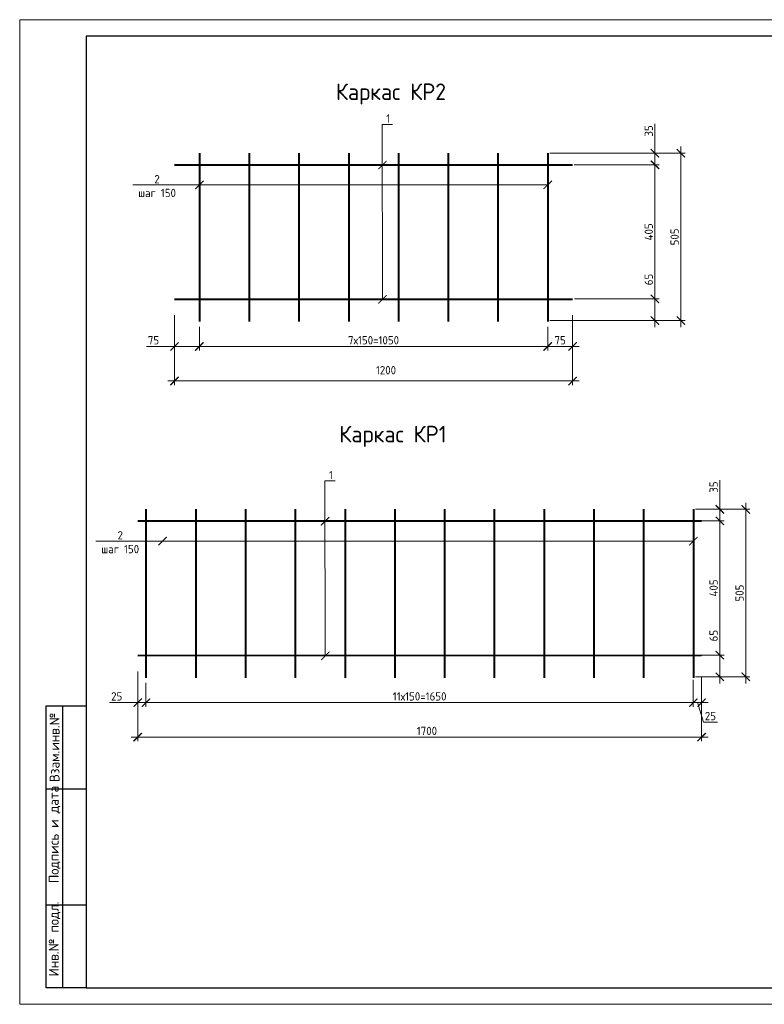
# Model space of a CAD drawing. Header units: millimetres. Extents: x -93479 to 1057970, y -66333 to 172656.
# Tile 370 of 473: x 846206 to 868652, y -66333 to -36633. Entities that reach past the tile are written whole.
import ezdxf
from ezdxf import colors
from ezdxf.entities.mleader import LeaderData, LeaderLine
from ezdxf.enums import TextEntityAlignment as Align
from ezdxf.math import Vec2, Vec3

# ---------------------------------------------------------------- set-up
doc = ezdxf.new("R2010")
doc.units = ezdxf.units.MM
for name, color, linetype, lineweight in [('Армирование', 3, 'Continuous', 40), ('подоснова', 151, 'Continuous', 5), ('Текст', 7, 'Continuous', 25), ('ТОНКИЕ', 7, 'Continuous', 9)]:
    doc.layers.add(name, color=color, linetype=linetype, lineweight=lineweight)
doc.layers.add('ТОЛСТЫЕ_ОСНОВНЫЕ', color=6, linetype='Continuous')
doc.styles.add('GOST-2.304_Type-B', font='GOST_Common.ttf')
doc.styles.add('style1', font='GOST_Common.ttf', dxfattribs={"height": 500})
doc.dimstyles.new('мой', dxfattribs={"dimscale": 100, "dimtxt": 2.5, "dimasz": 2.5, "dimexe": 1.25, "dimexo": 0.625, "dimtad": 1, "dimdec": 0, "dimtxsty": 'GOST-2.304_Type-B', "dimblk": 'ARCHTICK', "dimcen": 2.5, "dimdle": 2, "dimaunit": 1, "dimadec": 1, "dimazin": 2, "dimtfac": 1, "dimtdec": 0, "dimtmove": 1, "dimatfit": 3, "dimfxl": 1, "dimtfill": 1, "dimlwd": -1, "dimlwe": -1, "dimarcsym": 0})

# ---------------------------------------------------------------- blocks, each defined once
blk = doc.blocks.new('_ArchTick')
at = {"color": 0, "linetype": 'ByBlock', "const_width": 0.15}
blk.add_lwpolyline([(-0.5, -0.5), (0.5, 0.5)], dxfattribs=at)
blk = doc.blocks.new('*D1000')
at = {"layer": 'DEFPOINTS', "color": 0, "ltscale": 0.3, "transparency": 16777216}
for p in [(863660, -45056), (865355, -45056), (862211, -45711)]:
    blk.add_point(p, dxfattribs=at)
at = {"layer": 'подоснова', "color": 0, "linetype": 'Continuous', "ltscale": 0.3, "transparency": 16777216}
for p, q in [((865355, -44258), (865355, -45056)), ((863723, -45056), (865480, -45056)), ((865355, -45911), (865355, -44856)), ((862274, -45711), (865480, -45711))]:
    blk.add_line(p, q, dxfattribs=at)
at = {"layer": 'подоснова', "color": 0, "ltscale": 0.3, "transparency": 16777216, "xscale": 250, "yscale": 250, "zscale": 250}
for p, rotation in [((865355, -45056), 90), ((865355, -45711), 270)]:
    blk.add_blockref('_ArchTick', p, dxfattribs=dict(at, rotation=rotation))
at = {"layer": 'подоснова', "color": 0, "ltscale": 0.3, "transparency": 16777216, "insert": (865168, -44470), "char_height": 250, "attachment_point": 5, "rotation": 90, "style": 'GOST-2.304_Type-B', "bg_fill": 3, "box_fill_scale": 1.1, "bg_fill_color": 256, "bg_fill_true_color": 13158600, "bg_fill_transparency": 0}
blk.add_mtext('65', dxfattribs=at)
blk = doc.blocks.new('*D1001')
at = {"layer": 'DEFPOINTS', "color": 0, "ltscale": 0.3, "transparency": 16777216}
for p in [(862183, -40659), (865355, -40659), (862863, -41009)]:
    blk.add_point(p, dxfattribs=at)
at = {"layer": 'подоснова', "color": 0, "linetype": 'Continuous', "ltscale": 0.3, "transparency": 16777216}
for p, q in [((865355, -39776), (865355, -40659)), ((862245, -40659), (865480, -40659)), ((865355, -41209), (865355, -40459)), ((862925, -41009), (865480, -41009))]:
    blk.add_line(p, q, dxfattribs=at)
at = {"layer": 'подоснова', "color": 0, "ltscale": 0.3, "transparency": 16777216, "xscale": 250, "yscale": 250, "zscale": 250}
for p, rotation in [((865355, -40659), 90), ((865355, -41009), 270)]:
    blk.add_blockref('_ArchTick', p, dxfattribs=dict(at, rotation=rotation))
at = {"layer": 'подоснова', "color": 0, "ltscale": 0.3, "transparency": 16777216, "insert": (865168, -39988), "char_height": 250, "attachment_point": 5, "rotation": 90, "style": 'GOST-2.304_Type-B', "bg_fill": 3, "box_fill_scale": 1.1, "bg_fill_color": 256, "bg_fill_true_color": 13158600, "bg_fill_transparency": 0}
blk.add_mtext('35', dxfattribs=at)
blk = doc.blocks.new('*D1002')
at = {"layer": 'DEFPOINTS', "color": 0, "ltscale": 0.3, "transparency": 16777216}
for p in [(850872, -45484), (851622, -45834), (851622, -46490)]:
    blk.add_point(p, dxfattribs=at)
at = {"layer": 'подоснова', "color": 0, "linetype": 'Continuous', "ltscale": 0.3, "transparency": 16777216}
for p, q in [((850872, -45547), (850872, -46615)), ((851622, -45897), (851622, -46615)), ((850028, -46490), (850872, -46490)), ((850672, -46490), (851822, -46490))]:
    blk.add_line(p, q, dxfattribs=at)
at = {"layer": 'подоснова', "color": 0, "ltscale": 0.3, "transparency": 16777216, "xscale": 250, "yscale": 250, "zscale": 250, "rotation": 180}
blk.add_blockref('_ArchTick', (850872, -46490), dxfattribs=at)
at = {"layer": 'подоснова', "color": 0, "ltscale": 0.3, "transparency": 16777216, "xscale": 250, "yscale": 250, "zscale": 250}
blk.add_blockref('_ArchTick', (851622, -46490), dxfattribs=at)
at = {"layer": 'подоснова', "color": 0, "ltscale": 0.3, "transparency": 16777216, "insert": (850240, -46302), "char_height": 250, "attachment_point": 5, "style": 'GOST-2.304_Type-B', "bg_fill": 3, "box_fill_scale": 1.1, "bg_fill_color": 256, "bg_fill_true_color": 13158600, "bg_fill_transparency": 0}
blk.add_mtext('75', dxfattribs=at)
blk = doc.blocks.new('*D1003')
at = {"layer": 'DEFPOINTS', "color": 0, "ltscale": 0.3, "transparency": 16777216}
for p in [(851622, -45834), (862122, -45834), (862122, -46490)]:
    blk.add_point(p, dxfattribs=at)
at = {"layer": 'подоснова', "color": 0, "linetype": 'Continuous', "ltscale": 0.3, "transparency": 16777216}
for p, q in [((851622, -45897), (851622, -46615)), ((862122, -45897), (862122, -46615)), ((851422, -46490), (862322, -46490))]:
    blk.add_line(p, q, dxfattribs=at)
at = {"layer": 'подоснова', "color": 0, "ltscale": 0.3, "transparency": 16777216, "xscale": 250, "yscale": 250, "zscale": 250, "rotation": 180}
blk.add_blockref('_ArchTick', (851622, -46490), dxfattribs=at)
at = {"layer": 'подоснова', "color": 0, "ltscale": 0.3, "transparency": 16777216, "xscale": 250, "yscale": 250, "zscale": 250}
blk.add_blockref('_ArchTick', (862122, -46490), dxfattribs=at)
at = {"layer": 'подоснова', "color": 0, "ltscale": 0.3, "transparency": 16777216, "insert": (856872, -46302), "char_height": 250, "attachment_point": 5, "style": 'GOST-2.304_Type-B', "bg_fill": 3, "box_fill_scale": 1.1, "bg_fill_color": 256, "bg_fill_true_color": 13158600, "bg_fill_transparency": 0}
blk.add_mtext('7х150=1050', dxfattribs=at)
blk = doc.blocks.new('_None')
blk = doc.blocks.new('*D1004')
at = {"layer": 'DEFPOINTS', "color": 0, "ltscale": 0.3, "transparency": 16777216}
for p in [(862872, -45484), (850872, -46525), (862872, -47531)]:
    blk.add_point(p, dxfattribs=at)
at = {"layer": 'подоснова', "color": 0, "linetype": 'Continuous', "ltscale": 0.3, "transparency": 16777216}
for p, q in [((862872, -45547), (862872, -47656)), ((850872, -46588), (850872, -47656)), ((850672, -47531), (863072, -47531))]:
    blk.add_line(p, q, dxfattribs=at)
at = {"layer": 'подоснова', "color": 0, "ltscale": 0.3, "transparency": 16777216, "xscale": 250, "yscale": 250, "zscale": 250, "rotation": 180}
blk.add_blockref('_ArchTick', (850872, -47531), dxfattribs=at)
at = {"layer": 'подоснова', "color": 0, "ltscale": 0.3, "transparency": 16777216, "xscale": 250, "yscale": 250, "zscale": 250}
blk.add_blockref('_ArchTick', (862872, -47531), dxfattribs=at)
at = {"layer": 'подоснова', "color": 0, "ltscale": 0.3, "transparency": 16777216, "insert": (857247, -47205), "char_height": 250, "attachment_point": 5, "style": 'GOST-2.304_Type-B', "bg_fill": 3, "box_fill_scale": 1.1, "bg_fill_color": 256, "bg_fill_true_color": 13158600, "bg_fill_transparency": 0}
blk.add_mtext('1200', dxfattribs=at)
blk = doc.blocks.new('*U1958')
at = {"layer": 'ТОЛСТЫЕ_ОСНОВНЫЕ', "color": 7}
for p, q in [((8, 5), (8, 90)), ((8, 90), (20, 90)), ((13, 5), (13, 90)), ((8, 65), (20, 65)), ((8, 30), (20, 30)), ((20, 5), (8, 5))]:
    blk.add_line(p, q, dxfattribs=at)
blk.add_lwpolyline([(20, 5), (415, 5), (415, 292), (20, 292)], close=True, dxfattribs=at)
at = {"layer": 'ТОНКИЕ', "color": 7}
blk.add_lwpolyline([(0, 0), (420, 0), (420, 297), (0, 297)], close=True, dxfattribs=at)
at = {"layer": 'Текст', "color": 7, "style": 'style1'}
for s, p in [('Взам.инв.№', (10.5, 77.5)), ('Подпись и дата', (10.5, 51.25)), ('Инв.№ подл.', (10.5, 19.7))]:
    blk.add_text(s, height=3, rotation=90, dxfattribs=at).set_placement(p, align=Align.MIDDLE)
blk = doc.blocks.new('*D1005')
at = {"layer": 'DEFPOINTS', "color": 0, "transparency": 16777216}
for p in [(862872, -45669), (862122, -45834), (862872, -46490)]:
    blk.add_point(p, dxfattribs=at)
at = {"layer": 'подоснова', "color": 0, "linetype": 'Continuous', "transparency": 16777216}
for p, q in [((862872, -45731), (862872, -46615)), ((862122, -45897), (862122, -46615)), ((861922, -46490), (863072, -46490))]:
    blk.add_line(p, q, dxfattribs=at)
at = {"layer": 'подоснова', "color": 0, "transparency": 16777216, "xscale": 250, "yscale": 250, "zscale": 250, "rotation": 180}
blk.add_blockref('_ArchTick', (862122, -46490), dxfattribs=at)
at = {"layer": 'подоснова', "color": 0, "transparency": 16777216, "xscale": 250, "yscale": 250, "zscale": 250}
blk.add_blockref('_ArchTick', (862872, -46490), dxfattribs=at)
at = {"layer": 'подоснова', "color": 0, "transparency": 16777216, "insert": (862497, -46302), "char_height": 250, "attachment_point": 5, "style": 'GOST-2.304_Type-B', "bg_fill": 3, "box_fill_scale": 1.1, "bg_fill_color": 256, "bg_fill_true_color": 13158600, "bg_fill_transparency": 0}
blk.add_mtext('75', dxfattribs=at)
blk = doc.blocks.new('*D1011')
at = {"layer": 'DEFPOINTS', "color": 0, "ltscale": 0.3, "transparency": 16777216}
for p in [(863345, -41009), (862872, -45056), (865355, -45056)]:
    blk.add_point(p, dxfattribs=at)
at = {"layer": 'подоснова', "color": 0, "linetype": 'Continuous', "ltscale": 0.3, "transparency": 16777216}
for p, q in [((865355, -40809), (865355, -45256)), ((863408, -41009), (865480, -41009)), ((862935, -45056), (865480, -45056))]:
    blk.add_line(p, q, dxfattribs=at)
at = {"layer": 'подоснова', "color": 0, "ltscale": 0.3, "transparency": 16777216, "xscale": 250, "yscale": 250, "zscale": 250}
for p, rotation in [((865355, -41009), 90), ((865355, -45056), 270)]:
    blk.add_blockref('_ArchTick', p, dxfattribs=dict(at, rotation=rotation))
at = {"layer": 'подоснова', "color": 0, "ltscale": 0.3, "transparency": 16777216, "insert": (865168, -43033), "char_height": 250, "attachment_point": 5, "rotation": 90, "style": 'GOST-2.304_Type-B', "bg_fill": 3, "box_fill_scale": 1.1, "bg_fill_color": 256, "bg_fill_true_color": 13158600, "bg_fill_transparency": 0}
blk.add_mtext('405', dxfattribs=at)
blk = doc.blocks.new('*D1012')
at = {"layer": 'DEFPOINTS', "color": 0, "ltscale": 0.3, "transparency": 16777216}
for p in [(862122, -40659), (862122, -45711), (866137, -45711)]:
    blk.add_point(p, dxfattribs=at)
at = {"layer": 'подоснова', "color": 0, "linetype": 'Continuous', "ltscale": 0.3, "transparency": 16777216}
for p, q in [((862185, -40659), (866262, -40659)), ((866137, -40459), (866137, -45911)), ((862185, -45711), (866262, -45711))]:
    blk.add_line(p, q, dxfattribs=at)
at = {"layer": 'подоснова', "color": 0, "ltscale": 0.3, "transparency": 16777216, "xscale": 250, "yscale": 250, "zscale": 250}
for p, rotation in [((866137, -40659), 90), ((866137, -45711), 270)]:
    blk.add_blockref('_ArchTick', p, dxfattribs=dict(at, rotation=rotation))
at = {"layer": 'подоснова', "color": 0, "ltscale": 0.3, "transparency": 16777216, "insert": (865949, -43185), "char_height": 250, "attachment_point": 5, "rotation": 90, "style": 'GOST-2.304_Type-B', "bg_fill": 3, "box_fill_scale": 1.1, "bg_fill_color": 256, "bg_fill_true_color": 13158600, "bg_fill_transparency": 0}
blk.add_mtext('505', dxfattribs=at)
blk = doc.blocks.new('*D1759')
at = {"layer": 'DEFPOINTS', "color": 0, "ltscale": 0.3, "transparency": 16777216}
for p in [(865617, -55799), (867312, -55799), (866512, -56454)]:
    blk.add_point(p, dxfattribs=at)
at = {"layer": 'подоснова', "color": 0, "linetype": 'Continuous', "ltscale": 0.3, "transparency": 16777216}
for p, q in [((867312, -55000), (867312, -55799)), ((865679, -55799), (867437, -55799)), ((867312, -56654), (867312, -55599)), ((866575, -56454), (867437, -56454))]:
    blk.add_line(p, q, dxfattribs=at)
at = {"layer": 'подоснова', "color": 0, "ltscale": 0.3, "transparency": 16777216, "xscale": 250, "yscale": 250, "zscale": 250}
for p, rotation in [((867312, -55799), 90), ((867312, -56454), 270)]:
    blk.add_blockref('_ArchTick', p, dxfattribs=dict(at, rotation=rotation))
at = {"layer": 'подоснова', "color": 0, "ltscale": 0.3, "transparency": 16777216, "insert": (867124, -55213), "char_height": 250, "attachment_point": 5, "rotation": 90, "style": 'GOST-2.304_Type-B', "bg_fill": 3, "box_fill_scale": 1.1, "bg_fill_color": 256, "bg_fill_true_color": 13158600, "bg_fill_transparency": 0}
blk.add_mtext('65', dxfattribs=at)
blk = doc.blocks.new('*D1760')
at = {"layer": 'DEFPOINTS', "color": 0, "ltscale": 0.3, "transparency": 16777216}
for p in [(866512, -51402), (867312, -51402), (864819, -51752)]:
    blk.add_point(p, dxfattribs=at)
at = {"layer": 'подоснова', "color": 0, "linetype": 'Continuous', "ltscale": 0.3, "transparency": 16777216}
for p, q in [((867312, -50519), (867312, -51402)), ((867312, -51952), (867312, -51202)), ((866575, -51402), (867437, -51402)), ((864882, -51752), (867437, -51752))]:
    blk.add_line(p, q, dxfattribs=at)
at = {"layer": 'подоснова', "color": 0, "ltscale": 0.3, "transparency": 16777216, "xscale": 250, "yscale": 250, "zscale": 250}
for p, rotation in [((867312, -51402), 90), ((867312, -51752), 270)]:
    blk.add_blockref('_ArchTick', p, dxfattribs=dict(at, rotation=rotation))
at = {"layer": 'подоснова', "color": 0, "ltscale": 0.3, "transparency": 16777216, "insert": (867124, -50731), "char_height": 250, "attachment_point": 5, "rotation": 90, "style": 'GOST-2.304_Type-B', "bg_fill": 3, "box_fill_scale": 1.1, "bg_fill_color": 256, "bg_fill_true_color": 13158600, "bg_fill_transparency": 0}
blk.add_mtext('35', dxfattribs=at)
blk = doc.blocks.new('*D1761')
at = {"layer": 'DEFPOINTS', "color": 0, "ltscale": 0.3, "transparency": 16777216}
for p in [(849762, -56227), (850012, -56577), (850012, -57233)]:
    blk.add_point(p, dxfattribs=at)
at = {"layer": 'подоснова', "color": 0, "linetype": 'Continuous', "ltscale": 0.3, "transparency": 16777216}
for p, q in [((849762, -56290), (849762, -57358)), ((850012, -56640), (850012, -57358)), ((848917, -57233), (849762, -57233)), ((849562, -57233), (850212, -57233))]:
    blk.add_line(p, q, dxfattribs=at)
at = {"layer": 'подоснова', "color": 0, "ltscale": 0.3, "transparency": 16777216, "xscale": 250, "yscale": 250, "zscale": 250, "rotation": 180}
blk.add_blockref('_ArchTick', (849762, -57233), dxfattribs=at)
at = {"layer": 'подоснова', "color": 0, "ltscale": 0.3, "transparency": 16777216, "xscale": 250, "yscale": 250, "zscale": 250}
blk.add_blockref('_ArchTick', (850012, -57233), dxfattribs=at)
at = {"layer": 'подоснова', "color": 0, "ltscale": 0.3, "transparency": 16777216, "insert": (849130, -57045), "char_height": 250, "attachment_point": 5, "style": 'GOST-2.304_Type-B', "bg_fill": 3, "box_fill_scale": 1.1, "bg_fill_color": 256, "bg_fill_true_color": 13158600, "bg_fill_transparency": 0}
blk.add_mtext('25', dxfattribs=at)
blk = doc.blocks.new('*D1762')
at = {"layer": 'DEFPOINTS', "color": 0, "ltscale": 0.3, "transparency": 16777216}
for p in [(850012, -56577), (866512, -56649), (866512, -57233)]:
    blk.add_point(p, dxfattribs=at)
at = {"layer": 'подоснова', "color": 0, "linetype": 'Continuous', "ltscale": 0.3, "transparency": 16777216}
for p, q in [((850012, -56640), (850012, -57358)), ((866512, -56712), (866512, -57358)), ((849812, -57233), (866712, -57233))]:
    blk.add_line(p, q, dxfattribs=at)
at = {"layer": 'подоснова', "color": 0, "ltscale": 0.3, "transparency": 16777216, "xscale": 250, "yscale": 250, "zscale": 250, "rotation": 180}
blk.add_blockref('_ArchTick', (850012, -57233), dxfattribs=at)
at = {"layer": 'подоснова', "color": 0, "ltscale": 0.3, "transparency": 16777216, "xscale": 250, "yscale": 250, "zscale": 250}
blk.add_blockref('_ArchTick', (866512, -57233), dxfattribs=at)
at = {"layer": 'подоснова', "color": 0, "ltscale": 0.3, "transparency": 16777216, "insert": (858262, -57045), "char_height": 250, "attachment_point": 5, "style": 'GOST-2.304_Type-B', "bg_fill": 3, "box_fill_scale": 1.1, "bg_fill_color": 256, "bg_fill_true_color": 13158600, "bg_fill_transparency": 0}
blk.add_mtext('11х150=1650', dxfattribs=at)
blk = doc.blocks.new('*D1763')
at = {"layer": 'DEFPOINTS', "color": 0, "ltscale": 0.3, "transparency": 16777216}
for p in [(866763, -56955), (849762, -57268), (866763, -58274)]:
    blk.add_point(p, dxfattribs=at)
at = {"layer": 'подоснова', "color": 0, "linetype": 'Continuous', "ltscale": 0.3, "transparency": 16777216}
for p, q in [((866763, -57017), (866763, -58399)), ((849762, -57331), (849762, -58399)), ((849562, -58274), (866963, -58274))]:
    blk.add_line(p, q, dxfattribs=at)
at = {"layer": 'подоснова', "color": 0, "ltscale": 0.3, "transparency": 16777216, "xscale": 250, "yscale": 250, "zscale": 250, "rotation": 180}
blk.add_blockref('_ArchTick', (849762, -58274), dxfattribs=at)
at = {"layer": 'подоснова', "color": 0, "ltscale": 0.3, "transparency": 16777216, "xscale": 250, "yscale": 250, "zscale": 250}
blk.add_blockref('_ArchTick', (866763, -58274), dxfattribs=at)
at = {"layer": 'подоснова', "color": 0, "ltscale": 0.3, "transparency": 16777216, "insert": (858481, -58086), "char_height": 250, "attachment_point": 5, "style": 'GOST-2.304_Type-B', "bg_fill": 3, "box_fill_scale": 1.1, "bg_fill_color": 256, "bg_fill_true_color": 13158600, "bg_fill_transparency": 0}
blk.add_mtext('1700', dxfattribs=at)
blk = doc.blocks.new('*D1758')
at = {"layer": 'DEFPOINTS', "color": 0, "transparency": 16777216}
for p in [(866763, -56412), (866512, -56484), (866763, -57233)]:
    blk.add_point(p, dxfattribs=at)
at = {"layer": 'подоснова', "color": 0, "linetype": 'Continuous', "transparency": 16777216}
for p, q in [((866512, -56546), (866512, -57358)), ((866763, -56474), (866763, -57358)), ((866312, -57233), (866963, -57233)), ((866638, -57233), (866816, -57827)), ((866816, -57827), (867241, -57827))]:
    blk.add_line(p, q, dxfattribs=at)
at = {"layer": 'подоснова', "color": 0, "transparency": 16777216, "xscale": 250, "yscale": 250, "zscale": 250, "rotation": 180}
blk.add_blockref('_ArchTick', (866512, -57233), dxfattribs=at)
at = {"layer": 'подоснова', "color": 0, "transparency": 16777216, "insert": (867028, -57639), "char_height": 250, "attachment_point": 5, "style": 'GOST-2.304_Type-B', "bg_fill": 3, "box_fill_scale": 1.1, "bg_fill_color": 256, "bg_fill_true_color": 13158600, "bg_fill_transparency": 0}
blk.add_mtext('25', dxfattribs=at)
at = {"layer": 'подоснова', "color": 0, "transparency": 16777216, "xscale": 250, "yscale": 250, "zscale": 250}
blk.add_blockref('_ArchTick', (866763, -57233), dxfattribs=at)
blk = doc.blocks.new('*D1757')
at = {"layer": 'DEFPOINTS', "color": 0, "ltscale": 0.3, "transparency": 16777216}
for p in [(865302, -51752), (864829, -55799), (867312, -55799)]:
    blk.add_point(p, dxfattribs=at)
at = {"layer": 'подоснова', "color": 0, "linetype": 'Continuous', "ltscale": 0.3, "transparency": 16777216}
for p, q in [((867312, -51552), (867312, -55999)), ((865364, -51752), (867437, -51752)), ((864892, -55799), (867437, -55799))]:
    blk.add_line(p, q, dxfattribs=at)
at = {"layer": 'подоснова', "color": 0, "ltscale": 0.3, "transparency": 16777216, "xscale": 250, "yscale": 250, "zscale": 250}
for p, rotation in [((867312, -51752), 90), ((867312, -55799), 270)]:
    blk.add_blockref('_ArchTick', p, dxfattribs=dict(at, rotation=rotation))
at = {"layer": 'подоснова', "color": 0, "ltscale": 0.3, "transparency": 16777216, "insert": (867124, -53775), "char_height": 250, "attachment_point": 5, "rotation": 90, "style": 'GOST-2.304_Type-B', "bg_fill": 3, "box_fill_scale": 1.1, "bg_fill_color": 256, "bg_fill_true_color": 13158600, "bg_fill_transparency": 0}
blk.add_mtext('405', dxfattribs=at)
blk = doc.blocks.new('*D1764')
at = {"layer": 'DEFPOINTS', "color": 0, "ltscale": 0.3, "transparency": 16777216}
for p in [(866512, -51402), (866512, -56454), (868093, -56454)]:
    blk.add_point(p, dxfattribs=at)
at = {"layer": 'подоснова', "color": 0, "linetype": 'Continuous', "ltscale": 0.3, "transparency": 16777216}
for p, q in [((868093, -51202), (868093, -56654)), ((866575, -51402), (868218, -51402)), ((866575, -56454), (868218, -56454))]:
    blk.add_line(p, q, dxfattribs=at)
at = {"layer": 'подоснова', "color": 0, "ltscale": 0.3, "transparency": 16777216, "xscale": 250, "yscale": 250, "zscale": 250}
for p, rotation in [((868093, -51402), 90), ((868093, -56454), 270)]:
    blk.add_blockref('_ArchTick', p, dxfattribs=dict(at, rotation=rotation))
at = {"layer": 'подоснова', "color": 0, "ltscale": 0.3, "transparency": 16777216, "insert": (867906, -53928), "char_height": 250, "attachment_point": 5, "rotation": 90, "style": 'GOST-2.304_Type-B', "bg_fill": 3, "box_fill_scale": 1.1, "bg_fill_color": 256, "bg_fill_true_color": 13158600, "bg_fill_transparency": 0}
blk.add_mtext('505', dxfattribs=at)

msp = doc.modelspace()

# ---------------------------------------------------------------- linework, layer by layer
at = {"layer": 'Армирование', "color": 7, "ltscale": 0.3}
for p, q in [((851622.4, -40658.6), (851622.4, -45741)), ((850872.4, -41008.6), (862872.4, -41008.6)), ((850872.4, -45066.5), (862872.4, -45066.5)), ((850012.5, -51401.5), (850012.5, -56483.9)), ((849762.5, -51751.5), (866762.9, -51751.5)), ((849762.5, -55809.4), (866762.9, -55799.4))]:
    msp.add_line(p, q, dxfattribs=at)
at = {"layer": 'подоснова', "color": 7, "ltscale": 0.3, "const_width": 30}
for points in [[(857015.9, -41144.2), (857265.9, -40894.2)], [(851497.4, -41741.9), (851747.4, -41491.9)], [(861997.4, -41741.9), (862247.4, -41491.9)], [(857015.9, -45191.5), (857265.9, -44941.5)], [(855285.7, -51887.1), (855535.7, -51637.1)], [(850387.5, -52484.8), (850637.5, -52234.8)], [(866387.5, -52484.8), (866637.5, -52234.8)], [(855291.7, -55945), (855541.7, -55695)]]:
    msp.add_lwpolyline(points, dxfattribs=at)

# ---------------------------------------------------------------- texts
at = {"layer": 'Текст', "color": 7, "ltscale": 0.3, "style": 'GOST-2.304_Type-B'}
for s, p in [('Каркас КР2', (855735, -39056.1)), ('Каркас КР1', (855837.7, -49383))]:
    msp.add_text(s, height=500, dxfattribs=at).set_placement(p)

# ---------------------------------------------------------------- leaders
at = {"layer": 'подоснова', "color": 7, "ltscale": 0.3}
ml = msp.add_multileader_mtext('Standard', dxfattribs=at)
ml.set_content('1', color=7, style='GOST-2.304_Type-B')
ml.set_leader_properties(color=7, linetype='ByLayer', lineweight=15)
ml.set_arrow_properties(name='NONE')
ml.build(insert=Vec2(0, 0))
ml.multileader.update_dxf_attribs({"text_left_attachment_type": 6, "text_right_attachment_type": 6, "dogleg_length": 1, "arrow_head_size": 18})
ctx = ml.context
ctx.base_point, ctx.char_height, ctx.arrow_head_size, ctx.landing_gap_size, ctx.plane_origin = Vec3(857233, -39789.3), 250, 18, 20, Vec3(857133, -43423.8)
ctx.left_attachment, ctx.right_attachment = 6, 6
notes = []
notes.append((ctx, [(0, (1, 1, 0), (857133, -39789.3), (1, 0), 100, [(0, [(857140.9, -45066.5)], 0, [])])]))
ctx.mtext.insert, ctx.mtext.flow_direction = Vec3(857253, -39489.3), 5
ml = msp.add_multileader_mtext('Standard', dxfattribs=at)
ml.set_content('1', color=7, style='GOST-2.304_Type-B')
ml.set_leader_properties(color=7, linetype='ByLayer', lineweight=15)
ml.set_arrow_properties(name='NONE')
ml.build(insert=Vec2(0, 0))
ml.multileader.update_dxf_attribs({"text_left_attachment_type": 6, "text_right_attachment_type": 6, "dogleg_length": 1, "arrow_head_size": 18})
ctx = ml.context
ctx.base_point, ctx.char_height, ctx.arrow_head_size, ctx.landing_gap_size, ctx.plane_origin = Vec3(855508.8, -50542.8), 250, 18, 20, Vec3(855408.8, -54177.4)
ctx.left_attachment, ctx.right_attachment = 6, 6
notes.append((ctx, [(0, (1, 1, 0), (855408.8, -50542.8), (1, 0), 100, [(0, [(855416.7, -55820)], 0, [])])]))
ctx.mtext.insert, ctx.mtext.flow_direction = Vec3(855528.8, -50242.8), 5
for ctx, leaders in notes:
    for number, flags, end, landing, length, lines in leaders:
        leader = LeaderData()
        leader.index, (leader.has_last_leader_line, leader.has_dogleg_vector, leader.attachment_direction) = number, flags
        leader.last_leader_point, leader.dogleg_vector, leader.dogleg_length = Vec3(end), Vec3(landing), length
        for number, points, colour, breaks in lines:
            line = LeaderLine()
            line.index, line.vertices, line.color, line.breaks = number, Vec3.list(points), colors.encode_raw_color(colour), breaks
            leader.lines.append(line)
        ctx.leaders.append(leader)

# ---------------------------------------------------------------- next in the draw order: dimensions: what is measured, and where the dimension line sits
for base, p1, p2, picture, middle in [((865355.2, -40658.6), (862862.5, -41008.6), (862182.9, -40658.6), '*D1001', (865143, -39988.3)), ((865355.2, -45056.5), (862211.1, -45711), (863660.2, -45056.5), '*D1000', (865250.4, -44470.1))]:
    dim = msp.add_linear_dim(base=base, p1=p1, p2=p2, angle=90, dimstyle='мой', override={"dimlfac": 0.1}, dxfattribs=at)
    dim.commit()
    dim.dimension.update_dxf_attribs({"geometry": picture, "text_midpoint": middle, "dimtype": 160})
dim = msp.add_linear_dim(base=(851622.4, -46489.9), p1=(850872.4, -45484.4), p2=(851622.4, -45834.4), dimstyle='мой', override={"dimlfac": 0.1}, dxfattribs=at)
dim.commit()
dim.dimension.update_dxf_attribs({"geometry": '*D1002', "text_midpoint": (850239.7, -46671.7), "dimtype": 160})

# ---------------------------------------------------------------- next in the draw order: dimensions: what is measured, and where the dimension line sits
dim = msp.add_linear_dim(base=(862122.4, -46489.9), p1=(851622.4, -45834.4), p2=(862122.4, -45834.4), text='7х150=1050', dimstyle='мой', override={"dimlfac": 0.1}, dxfattribs=at)
dim.commit()
dim.dimension.update_dxf_attribs({"geometry": '*D1003', "text_midpoint": (856872.4, -46302.4)})

# ---------------------------------------------------------------- next in the draw order: leaders
ml = msp.add_multileader_mtext('Standard', dxfattribs=at)
ml.set_content('2\\Pшаг 150', color=7, style='GOST-2.304_Type-B')
ml.set_leader_properties(color=7, linetype='ByLayer', lineweight=15)
ml.set_arrow_properties(name='NONE')
ml.build(insert=Vec2(0, 0))
ml.multileader.update_dxf_attribs({"text_left_attachment_type": 6, "text_right_attachment_type": 6, "dogleg_length": 0.1, "arrow_head_size": 18})
ctx = ml.context
ctx.base_point, ctx.char_height, ctx.arrow_head_size, ctx.landing_gap_size, ctx.plane_origin = Vec3(849771.3, -41616.9), 250, 18, 20, Vec3(855611.5, -41134.5)
ctx.left_attachment, ctx.right_attachment, ctx.text_align_type = 6, 6, 1
notes = []
notes.append((ctx, [(0, (1, 1, 0), (850932.4, -41617.1), (-1, 0), 10, [(0, [(862122.4, -41616.9)], 0, [])])]))
ctx.mtext.insert, ctx.mtext.alignment, ctx.mtext.flow_direction = Vec3(850346.6, -41316.9), 2, 5
for ctx, leaders in notes:
    for number, flags, end, landing, length, lines in leaders:
        leader = LeaderData()
        leader.index, (leader.has_last_leader_line, leader.has_dogleg_vector, leader.attachment_direction) = number, flags
        leader.last_leader_point, leader.dogleg_vector, leader.dogleg_length = Vec3(end), Vec3(landing), length
        for number, points, colour, breaks in lines:
            line = LeaderLine()
            line.index, line.vertices, line.color, line.breaks = number, Vec3.list(points), colors.encode_raw_color(colour), breaks
            leader.lines.append(line)
        ctx.leaders.append(leader)

# ---------------------------------------------------------------- next in the draw order: dimensions: what is measured, and where the dimension line sits
dim = msp.add_linear_dim(base=(862872.4, -47530.6), p1=(850872.4, -46525.1), p2=(862872.4, -45484.4), dimstyle='мой', override={"dimlfac": 0.1}, dxfattribs=at)
dim.commit()
dim.dimension.update_dxf_attribs({"geometry": '*D1004', "text_midpoint": (857246.7, -47392.5), "dimtype": 160})

# ---------------------------------------------------------------- next in the draw order: linework, layer by layer
at = {"layer": 'Армирование', "color": 7, "ltscale": 0.3}
for p, q in [((853122.4, -40658.6), (853122.4, -45741)), ((854622.4, -40658.6), (854622.4, -45741)), ((856122.4, -40658.6), (856122.4, -45741)), ((857622.4, -40658.6), (857622.4, -45741)), ((859122.4, -40658.6), (859122.4, -45741)), ((860622.4, -40658.6), (860622.4, -45741)), ((862122.4, -40658.6), (862122.4, -45741))]:
    msp.add_line(p, q, dxfattribs=at)

# ---------------------------------------------------------------- next in the draw order: block references
at = {"xscale": 100, "yscale": 100, "zscale": 100}
msp.add_blockref('*U1958', (846205.7, -66332.8), dxfattribs=at)

# ---------------------------------------------------------------- next in the draw order: dimensions: what is measured, and where the dimension line sits
at = {"layer": 'подоснова', "color": 7, "ltscale": 0.3}
dim = msp.add_linear_dim(base=(865355.2, -45056.5), p1=(863345, -41008.6), p2=(862872.4, -45056.5), angle=90, dimstyle='мой', override={"dimlfac": 0.1}, dxfattribs=at)
dim.commit()
dim.dimension.update_dxf_attribs({"geometry": '*D1011', "text_midpoint": (865167.7, -43032.5)})
at = {"layer": 'подоснова', "color": 7}
dim = msp.add_linear_dim(base=(862872.4, -46489.9), p1=(862122.4, -45834.4), p2=(862872.4, -45668.9), dimstyle='мой', override={"dimlfac": 0.1}, dxfattribs=at)
dim.commit()
dim.dimension.update_dxf_attribs({"geometry": '*D1005', "text_midpoint": (862497.4, -46302.4)})
at = {"layer": 'подоснова', "color": 7, "ltscale": 0.3}
for base, p1, p2, picture, middle in [((867311.8, -51401.5), (864819.2, -51751.5), (866512.5, -51401.5), '*D1760', (867099.7, -50731.2)), ((867311.8, -55799.4), (866512.5, -56453.9), (865616.8, -55799.4), '*D1759', (867207, -55213))]:
    dim = msp.add_linear_dim(base=base, p1=p1, p2=p2, angle=90, dimstyle='мой', override={"dimlfac": 0.1}, dxfattribs=at)
    dim.commit()
    dim.dimension.update_dxf_attribs({"geometry": picture, "text_midpoint": middle, "dimtype": 160})
dim = msp.add_linear_dim(base=(850012.5, -57232.8), p1=(849762.5, -56227.3), p2=(850012.5, -56577.3), dimstyle='мой', override={"dimlfac": 0.1}, dxfattribs=at)
dim.commit()
dim.dimension.update_dxf_attribs({"geometry": '*D1761', "text_midpoint": (849129.7, -57414.6), "dimtype": 160})

# ---------------------------------------------------------------- next in the draw order: dimensions: what is measured, and where the dimension line sits
dim = msp.add_linear_dim(base=(866136.7, -45711), p1=(862122.4, -40658.6), p2=(862122.4, -45711), angle=90, dimstyle='мой', override={"dimlfac": 0.1}, dxfattribs=at)
dim.commit()
dim.dimension.update_dxf_attribs({"geometry": '*D1012', "text_midpoint": (865949.2, -43184.8)})
dim = msp.add_linear_dim(base=(866512.5, -57232.8), p1=(850012.5, -56577.3), p2=(866512.5, -56649.2), text='11х150=1650', dimstyle='мой', override={"dimlfac": 0.1}, dxfattribs=at)
dim.commit()
dim.dimension.update_dxf_attribs({"geometry": '*D1762', "text_midpoint": (858262.5, -57045.3)})

# ---------------------------------------------------------------- next in the draw order: leaders
ml = msp.add_multileader_mtext('Standard', dxfattribs=at)
ml.set_content('2\\Pшаг 150', color=7, style='GOST-2.304_Type-B')
ml.set_leader_properties(color=7, linetype='ByLayer', lineweight=15)
ml.set_arrow_properties(name='NONE')
ml.build(insert=Vec2(0, 0))
ml.multileader.update_dxf_attribs({"text_left_attachment_type": 6, "text_right_attachment_type": 6, "dogleg_length": 0.1, "arrow_head_size": 18})
ctx = ml.context
ctx.base_point, ctx.char_height, ctx.arrow_head_size, ctx.landing_gap_size, ctx.plane_origin = Vec3(848661.4, -52359.8), 250, 18, 20, Vec3(854501.6, -51877.4)
ctx.left_attachment, ctx.right_attachment, ctx.text_align_type = 6, 6, 1
notes = []
notes.append((ctx, [(0, (1, 1, 0), (849822.5, -52360), (-1, 0), 10, [(0, [(866512.5, -52359.8)], 0, [])])]))
ctx.mtext.insert, ctx.mtext.alignment, ctx.mtext.flow_direction = Vec3(849236.7, -52059.8), 2, 5
for ctx, leaders in notes:
    for number, flags, end, landing, length, lines in leaders:
        leader = LeaderData()
        leader.index, (leader.has_last_leader_line, leader.has_dogleg_vector, leader.attachment_direction) = number, flags
        leader.last_leader_point, leader.dogleg_vector, leader.dogleg_length = Vec3(end), Vec3(landing), length
        for number, points, colour, breaks in lines:
            line = LeaderLine()
            line.index, line.vertices, line.color, line.breaks = number, Vec3.list(points), colors.encode_raw_color(colour), breaks
            leader.lines.append(line)
        ctx.leaders.append(leader)

# ---------------------------------------------------------------- next in the draw order: linework, layer by layer
at = {"layer": 'Армирование', "color": 7, "ltscale": 0.3}
for p, q in [((851512.5, -51401.5), (851512.5, -56483.9)), ((853012.5, -51401.5), (853012.5, -56483.9)), ((854512.5, -51401.5), (854512.5, -56483.9)), ((856012.5, -51401.5), (856012.5, -56483.9)), ((857512.5, -51401.5), (857512.5, -56483.9)), ((859012.5, -51401.5), (859012.5, -56483.9)), ((860512.5, -51401.5), (860512.5, -56483.9)), ((862012.5, -51401.5), (862012.5, -56483.9)), ((863512.5, -51401.5), (863512.5, -56483.9))]:
    msp.add_line(p, q, dxfattribs=at)

# ---------------------------------------------------------------- next in the draw order: dimensions: what is measured, and where the dimension line sits
at = {"layer": 'подоснова', "color": 7, "ltscale": 0.3}
dim = msp.add_linear_dim(base=(867311.8, -55799.4), p1=(865301.7, -51751.5), p2=(864829, -55799.4), angle=90, dimstyle='мой', override={"dimlfac": 0.1}, dxfattribs=at)
dim.commit()
dim.dimension.update_dxf_attribs({"geometry": '*D1757', "text_midpoint": (867124.3, -53775.5)})
dim = msp.add_linear_dim(base=(866762.9, -58273.5), p1=(849762.5, -57268), p2=(866762.9, -56954.8), dimstyle='мой', override={"dimlfac": 0.1}, dxfattribs=at)
dim.commit()
dim.dimension.update_dxf_attribs({"geometry": '*D1763', "text_midpoint": (858480.7, -58273.5), "dimtype": 160})

# ---------------------------------------------------------------- next in the draw order: linework, layer by layer
at = {"layer": 'Армирование', "color": 7, "ltscale": 0.3}
msp.add_line((865012.5, -51401.5), (865012.5, -56483.9), dxfattribs=at)

# ---------------------------------------------------------------- next in the draw order: dimensions: what is measured, and where the dimension line sits
at = {"layer": 'подоснова', "color": 7}
dim = msp.add_linear_dim(base=(866762.9, -57232.8), p1=(866512.5, -56483.9), p2=(866762.9, -56411.8), dimstyle='мой', override={"dimlfac": 0.1}, dxfattribs=at)
dim.commit()
dim.dimension.update_dxf_attribs({"geometry": '*D1758', "text_midpoint": (866878.3, -57639.1)})

# ---------------------------------------------------------------- next in the draw order: dimensions: what is measured, and where the dimension line sits
at = {"layer": 'подоснова', "color": 7, "ltscale": 0.3}
dim = msp.add_linear_dim(base=(868093.4, -56453.9), p1=(866512.5, -51401.5), p2=(866512.5, -56453.9), angle=90, dimstyle='мой', override={"dimlfac": 0.1}, dxfattribs=at)
dim.commit()
dim.dimension.update_dxf_attribs({"geometry": '*D1764', "text_midpoint": (867905.9, -53927.7)})

# ---------------------------------------------------------------- next in the draw order: linework, layer by layer
at = {"layer": 'Армирование', "color": 7, "ltscale": 0.3}
msp.add_line((866512.5, -51401.5), (866512.5, -56483.9), dxfattribs=at)

doc.saveas('drawing.dxf')
